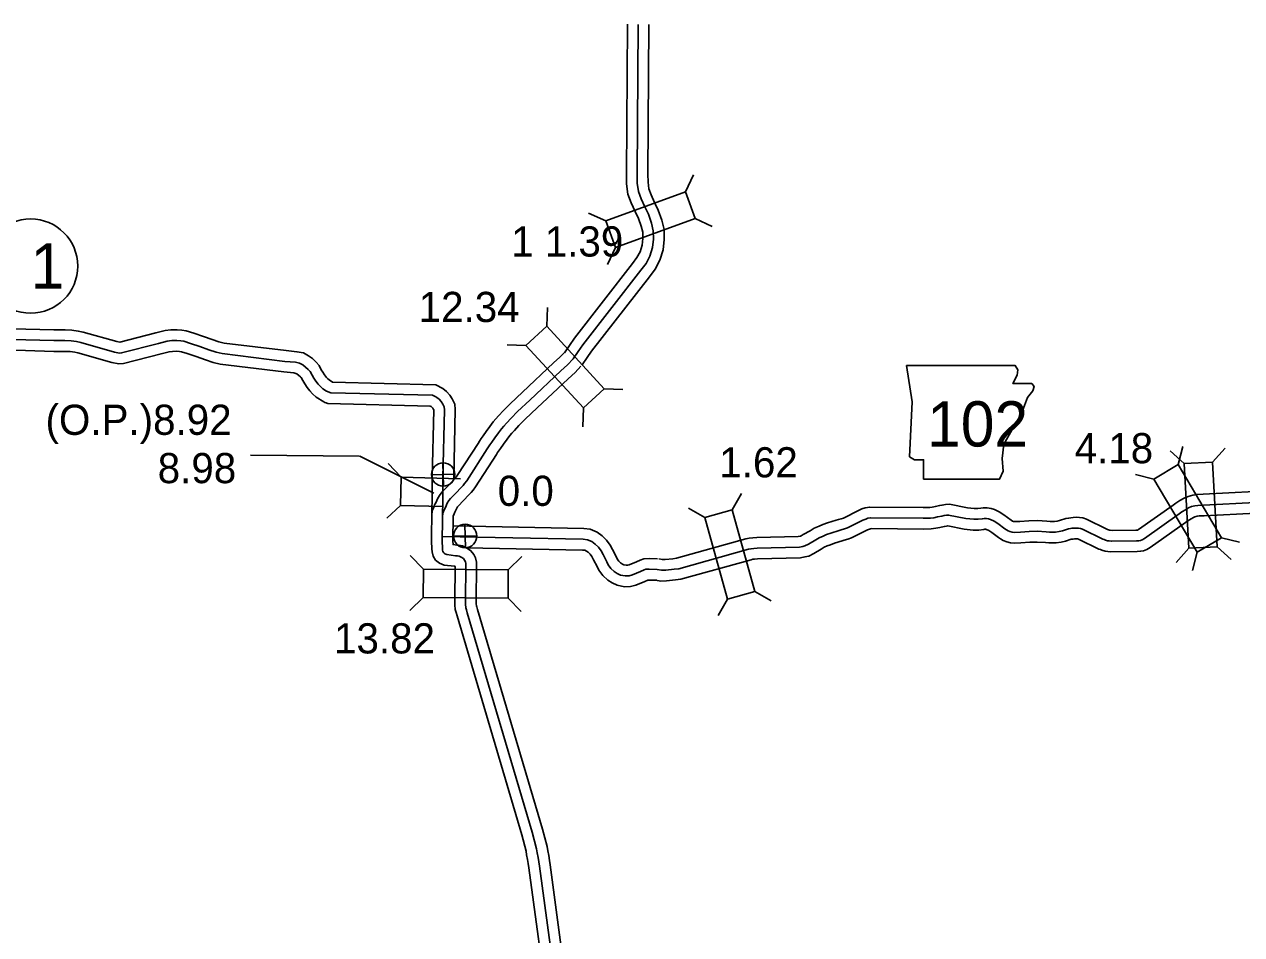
# Model space of a CAD drawing. Extents: x 31699 to 244310, y -8841 to 11474.
# Drawn here: x 129017 to 130153, y 442 to 1292 of the extents above; entities that cross this region are included whole.
import ezdxf

# ---------------------------------------------------------------- set-up
doc = ezdxf.new("R2010")
doc.units = 0
for name, color, linetype in [('B_Logo', 7, 'Continuous'), ('G-ANNO-TEXT', 7, 'Continuous'), ('Level 21', 7, 'Continuous'), ('Level 55', 7, 'Continuous'), ('R_Border Notes', 7, 'Continuous'), ('R_XS_EARTHWORK_STAGE1', 7, 'Continuous'), ('R_XS_EARTHWORK_STAGE2', 7, 'Continuous'), ('S_WALL', 7, 'Continuous'), ('S_WALL_ANNOT', 7, 'Continuous')]:
    doc.layers.add(name, color=color, linetype=linetype)

msp = doc.modelspace()

# ---------------------------------------------------------------- linework, layer by layer
at = {"layer": 'B_Logo'}
for points in [[(129529.5, 979.9), (129534.2, 986.8), (129538.5, 993), (129592.6, 1062.6), (129597.4, 1068.9), (129601.1, 1075.8), (129603.5, 1083.7), (129604.5, 1091.5), (129604.2, 1099.3), (129602.6, 1106.6), (129599.6, 1114.7), (129596.3, 1121.6), (129592.9, 1129.2), (129590.3, 1136), (129589.3, 1143.9), (129589.1, 1152.2), (129590, 1292)], [(129018.4, 997.5), (128977, 998.3)], [(129299.3, 949.8), (129295.6, 952), (129293.1, 954.2), (129291.4, 956.2), (129289.3, 958.9), (129287.3, 961.9), (129285.7, 964.7), (129283.8, 967.9), (129282.2, 969.9), (129279.7, 972.2), (129277, 974.1), (129274.1, 975.8), (129270.1, 976.6), (129260.3, 977.5), (129201.8, 984.7), (129196.1, 986.2), (129189.3, 988.3), (129180.9, 991.3), (129172.3, 994.2), (129165.9, 996.2), (129163.1, 996.6), (129159.4, 996.9), (129154.7, 996.8), (129150.5, 996.3), (129142.3, 994.3), (129107.9, 985.4), (129106, 985.2), (129101.2, 986.2), (129069.7, 995.1), (129065.9, 996), (129060.7, 996.6), (129054.8, 996.8), (129044.7, 996.8), (129018.4, 997.5)], [(129407.7, 835.1), (129407.7, 835.8), (129408.4, 837.3), (129409.2, 839.4), (129410.1, 841.2), (129411.9, 845.1), (129413.4, 847.5), (129415, 849.5), (129419.6, 854.2), (129425.2, 860.2), (129426.7, 861.7), (129428.1, 863.4), (129430.1, 866.1), (129449.2, 895.7), (129450.4, 897.8), (129451.6, 899.6), (129453.5, 902.1), (129456.3, 906), (129459.6, 910.7), (129462.5, 914.5), (129464.7, 917), (129467.1, 919.8), (129471.6, 924.6), (129477.6, 930.7), (129488.9, 941.4), (129518, 968.6), (129524.2, 974.3), (129529.5, 979.9)], [(129299.3, 949.8), (129303.2, 948.2)], [(129303.2, 948.2), (129398.1, 945.8)], [(129401.1, 944.3), (129398.1, 945.8)], [(129407.4, 833.1), (129407.8, 848), (129407.9, 868.7), (129409.2, 932.4), (129409.1, 935), (129407.9, 937.6), (129406.3, 939.9), (129404.4, 942.1), (129402.3, 943.7), (129401.1, 944.3)], [(130166, 845.9), (130117.9, 843.4), (130112.6, 843.1), (130109.8, 842.7), (130106.6, 841.9), (130103.9, 840.9), (130100.9, 839), (130097.6, 836.9), (130095.2, 835.2), (130062.6, 812.2), (130060.6, 811), (130059, 810.4), (130057.5, 810.1), (130055.2, 809.9), (130031.8, 809.6), (130029.6, 810), (130028.1, 810.1), (130026.4, 810.7), (130025, 811.3), (130023.8, 811.6), (130004.8, 821), (130003.1, 821.5), (130001, 821.7), (129998.8, 821.9), (129996.7, 821.8), (129995, 821.7), (129993.6, 821.4), (129991.7, 821.1), (129986.2, 819.4), (129983, 818.6), (129979.5, 818.1), (129976.9, 818), (129974, 818.1), (129970.8, 818.3), (129962.6, 818.9), (129955.2, 818.6), (129946.9, 818.1), (129941.1, 817.9), (129939.3, 818), (129937.1, 818.6), (129935.3, 819.2), (129933.9, 820.2), (129932.4, 821.2), (129925.8, 826.1), (129922.3, 828.3), (129918.9, 829.9), (129917.1, 830.5), (129915.2, 830.8), (129913, 830.8), (129911.3, 830.5), (129907.6, 830.1), (129903.3, 830.1), (129895.9, 830.9), (129879.8, 834.1), (129878.1, 834), (129875.8, 833.6), (129873.6, 833.1), (129869.6, 832.3), (129866.1, 831.5), (129863, 831.1), (129856.2, 831), (129807.2, 831.5), (129804.5, 831), (129802.5, 830.3), (129799.9, 829.3), (129785.5, 822), (129782.7, 821.1), (129779.7, 820.2), (129777.7, 819.7), (129770, 817.3), (129766, 815.8), (129762.7, 814.5), (129759, 812.9), (129755.8, 810.9), (129749.1, 807), (129745.8, 805.2), (129743.7, 804.8), (129740.6, 804.1), (129701.2, 803.1), (129697.9, 802.9), (129695.5, 802.6), (129693.1, 802.1), (129627.9, 784), (129623.7, 783.4), (129615.9, 782.6), (129611.9, 782.5), (129607.7, 783.2)], [(129516.2, 371.2), (129497.9, 506.3), (129497.4, 510.4), (129496.7, 514.5), (129495.9, 518.9), (129495.2, 522.7), (129491.2, 538.2), (129430.6, 742.9), (129429.7, 745.7), (129429.3, 747.4), (129429, 750.9), (129428.9, 754.7), (129429.2, 786.3), (129429.2, 788.9), (129428.9, 790.4), (129428.1, 791.8), (129426.9, 793.4), (129424.9, 794.8), (129423, 795.7), (129421.2, 796), (129419.7, 796.1), (129411.5, 797.2), (129409.7, 798), (129408.6, 798.8), (129407.9, 799.9), (129407.5, 801.4), (129407.4, 803), (129407.2, 809.8), (129407.5, 829.9)], [(129407.7, 835.1), (129407.4, 833.1)], [(129407.4, 833.1), (129407.5, 829.9)], [(129607.7, 783.2), (129600.2, 783.4), (129597.2, 783.4), (129595.7, 782.8), (129592.4, 781.3), (129584.9, 778.2), (129581.6, 777.4), (129578, 777.3), (129573.6, 778.1), (129570.6, 779.6), (129567.7, 781.4), (129564.5, 784.2), (129562.1, 787.5), (129560.8, 790.5), (129557.3, 797.2), (129555.4, 800.7), (129553, 804), (129550, 807), (129546.8, 809.3), (129542.7, 811), (129538.8, 811.4), (129407.3, 814.1)]]:
    msp.add_lwpolyline(points, dxfattribs=at)
at = {"layer": 'G-ANNO-TEXT'}
msp.add_lwpolyline([(129840.7, 973.6), (129845.7, 939.8), (129843.5, 888.4), (129848, 885.6), (129856.5, 885.6), (129856.5, 867.6), (129927.5, 867.6), (129930.9, 874.9), (129929.8, 886.8), (129931.5, 900.3), (129937.7, 911), (129941.6, 918.9), (129947.2, 927.4), (129950.6, 936.4), (129953.5, 943.7), (129958.5, 949.9), (129959.7, 953.9), (129957.4, 956.7), (129939.9, 956.7), (129943.9, 964.6), (129944.4, 969.6), (129942.1, 973.5)], close=True, dxfattribs=at)
at = {"layer": 'Level 21'}
for p, q in [((129408.3, 861.1), (129407.8, 882.8)), ((129397.2, 871.7), (129418.9, 872.2)), ((129428.8, 803.6), (129428.3, 825.3)), ((129417.7, 814.2), (129439.4, 814.7))]:
    msp.add_line(p, q, dxfattribs=at)
for centre in [(129408.1, 871.9), (129428.6, 814.5)]:
    msp.add_circle(centre, 10.9, dxfattribs=at)
at = {"layer": 'Level 55'}
for points in [[(129018.6, 1007.5), (128977.6, 1008.3)], [(129304.7, 958.2), (129301.6, 960.1), (129300.3, 961.2), (129299.2, 962.5), (129297.4, 964.8), (129295.7, 967.3), (129294.3, 969.7), (129292.2, 973.5), (129289.5, 976.8), (129286, 980), (129282.5, 982.5), (129277.7, 985.3), (129271.5, 986.5), (129261.4, 987.5), (129203.6, 994.6), (129198.8, 995.8), (129192.4, 997.8), (129184.2, 1000.7), (129175.4, 1003.7), (129168.2, 1006), (129164.2, 1006.6), (129159.7, 1006.9), (129154, 1006.8), (129148.7, 1006.2), (129139.8, 1004), (129106.4, 995.3), (129103.6, 995.9), (129072.1, 1004.8), (129067.5, 1005.8), (129061.5, 1006.5), (129055.1, 1006.8), (129044.8, 1006.8), (129018.6, 1007.5)], [(129018.2, 987.5), (128976.3, 988.3)], [(129296.6, 939.7), (129289.5, 944), (129286, 947.2), (129283.6, 949.9), (129281.2, 953.1), (129278.9, 956.5), (129277, 959.7), (129275.5, 962.3), (129275, 963), (129273.4, 964.4), (129271.6, 965.7), (129270.5, 966.3), (129268.7, 966.7), (129259.2, 967.6), (129199.9, 974.9), (129193.4, 976.5), (129186.1, 978.8), (129177.5, 981.9), (129169.2, 984.7), (129163.7, 986.4), (129161.9, 986.7), (129159.1, 986.9), (129155.3, 986.8), (129152.3, 986.5), (129144.8, 984.6), (129109.7, 975.5), (129105.4, 975.1), (129098.8, 976.5), (129067.2, 985.4), (129064.2, 986.1), (129059.9, 986.6), (129054.6, 986.8), (129044.5, 986.8), (129018.1, 987.5)], [(129304.7, 958.2), (129401.3, 955.7)], [(129296.6, 939.7), (129297.6, 939.2), (129298.7, 938.7), (129299.4, 938.5), (129300.3, 938.3)], [(129300.3, 938.3), (129395.8, 935.8)]]:
    msp.add_lwpolyline(points, dxfattribs=at)
at = {"layer": 'R_Border Notes'}
msp.add_circle((129023, 1066.4), 44, dxfattribs=at)
at = {"layer": 'R_XS_EARTHWORK_STAGE1'}
for p, q in [((129634.2, 1135.6), (129641.6, 1151.6)), ((129559.8, 1108.5), (129543.8, 1115.9)), ((129643.2, 1110.8), (129659.2, 1103.4)), ((129568.8, 1083.7), (129561.4, 1067.8)), ((129504.7, 1010.2), (129505.4, 1027.8)), ((129485.3, 992.3), (129467.7, 993)), ((129558.4, 952), (129575.9, 951.3)), ((129539, 934.1), (129538.3, 916.5)), ((130094.1, 881.1), (130098.5, 898.1)), ((130099.8, 882.1), (130086.7, 893.9)), ((130126.2, 883.5), (130137.9, 896.6)), ((129368.9, 869.5), (129356.8, 882.3)), ((129368.9, 869.5), (129368.2, 843.1)), ((129424.1, 867.9), (129368.9, 869.5)), ((130071.4, 867.6), (130054.3, 872)), ((129677.8, 838.9), (129686.4, 854.3)), ((129368.2, 843.1), (129355.4, 831)), ((129368.2, 843.1), (129407.6, 842)), ((129652.3, 831.9), (129637, 840.5)), ((130134.5, 812.9), (130151.5, 808.6)), ((129389.6, 783.6), (129377.3, 796.2)), ((130104.1, 803), (130092.4, 789.9)), ((130111.8, 799.5), (130107.4, 782.4)), ((130130.5, 804.5), (130143.6, 792.7)), ((129468.8, 782.9), (129481.4, 795.3)), ((129699, 762.6), (129714.3, 754)), ((129389.4, 757.2), (129376.8, 744.9)), ((129468.6, 756.5), (129480.9, 744)), ((129673.5, 755.6), (129664.9, 740.2))]:
    msp.add_line(p, q, dxfattribs=at)
for points in [[(129634.2, 1135.6), (129559.8, 1108.5), (129568.8, 1083.7), (129643.2, 1110.8)], [(129485.3, 992.3), (129539, 934.1), (129558.4, 952), (129504.7, 1010.2)], [(130071.4, 867.6), (130111.8, 799.5), (130134.5, 812.9), (130094.1, 881.1)], [(130130.5, 804.5), (130126.2, 883.5), (130099.8, 882.1), (130104.1, 803)], [(129652.3, 831.9), (129673.5, 755.6), (129699, 762.6), (129677.8, 838.9)], [(129468.8, 782.9), (129389.6, 783.6), (129389.4, 757.2), (129468.6, 756.5)]]:
    msp.add_lwpolyline(points, close=True, dxfattribs=at)
at = {"layer": 'R_XS_EARTHWORK_STAGE2'}
for points in [[(129521.2, 985.5), (129525.9, 992.4), (129530.5, 999), (129584.7, 1068.7), (129588.9, 1074.3), (129591.8, 1079.6), (129593.7, 1085.8), (129594.5, 1092), (129594.3, 1098), (129593, 1103.8), (129590.4, 1110.8), (129587.2, 1117.4), (129583.7, 1125.4), (129580.5, 1133.5), (129579.3, 1143.2), (129579.1, 1152.2), (129580, 1292.1)], [(129537.7, 974.2), (129542.4, 981.1), (129546.6, 987.1), (129600.6, 1056.5), (129605.8, 1063.5), (129610.4, 1071.9), (129613.3, 1081.6), (129614.5, 1091.1), (129614.2, 1100.6), (129612.2, 1109.4), (129608.9, 1118.6), (129605.4, 1125.8), (129602.2, 1133), (129600.1, 1138.4), (129599.3, 1144.6), (129599.1, 1152.3), (129600, 1292)], [(129397.7, 836), (129397.9, 838.4), (129399.2, 841.1), (129400, 843.5), (129401.1, 845.5), (129403, 849.8), (129405.2, 853.3), (129407.6, 856.3), (129412.4, 861.1), (129418.1, 867.2), (129419.3, 868.5), (129420.1, 869.5), (129421.8, 871.8), (129440.6, 900.9), (129441.9, 903.1), (129443.5, 905.4), (129445.4, 908), (129448.2, 911.9), (129451.6, 916.6), (129454.7, 920.9), (129457.2, 923.7), (129459.7, 926.5), (129464.3, 931.5), (129470.6, 937.9), (129482.1, 948.7), (129511.2, 976), (129517.1, 981.5), (129522.2, 986.8)], [(129417.5, 833.1), (129418.3, 835.3), (129419.1, 836.8), (129420.8, 840.5), (129421.5, 841.7), (129422.4, 842.8), (129426.8, 847.2), (129432.4, 853.2), (129434.2, 855), (129436, 857.3), (129438.3, 860.4), (129457.7, 890.5), (129458.8, 892.4), (129459.8, 893.8), (129461.6, 896.2), (129464.5, 900.2), (129467.7, 904.8), (129470.3, 908.2), (129472.1, 910.4), (129474.5, 913), (129478.8, 917.7), (129484.6, 923.6), (129495.8, 934.2), (129524.8, 961.3), (129531.2, 967.2), (129536.7, 973)], [(129417.9, 866.7), (129417.9, 868.6), (129419.2, 932.5), (129419, 937.4), (129416.6, 942.4), (129414.3, 946), (129411.2, 949.5), (129407.7, 952.1), (129401.3, 955.7)], [(129397.6, 839.4), (129397.8, 848.2), (129397.9, 868.9), (129399.2, 932.2), (129399.2, 932.5), (129399.1, 932.7), (129398.4, 933.8), (129397.6, 934.7), (129396.8, 935.3), (129395.8, 935.8)], [(130165.4, 855.9), (130117.4, 853.4), (130111.6, 853.1), (130107.8, 852.5), (130103.5, 851.4), (130099.6, 849.9), (130095.6, 847.5), (130092, 845.2), (130089.5, 843.4), (130057.2, 820.6), (130056.3, 820.1), (130056, 820), (130054.6, 819.9), (130032.4, 819.7), (130030.7, 819.9), (130030.2, 819.9), (130030, 820), (130028.2, 820.7), (130027.5, 821), (130008.5, 830.3), (130005, 831.4), (130001.9, 831.7), (129999, 832), (129996, 831.8), (129993.9, 831.6), (129992, 831.3), (129989.3, 830.8), (129983.5, 829), (129981.1, 828.4), (129978.6, 828), (129977, 828), (129974.5, 828.1), (129971.5, 828.3), (129962.7, 828.9), (129954.8, 828.6), (129946.4, 828.1), (129941.3, 827.9), (129941, 827.9), (129940.2, 828.1), (129939.8, 828.3), (129939.5, 828.5), (129938.3, 829.3), (129931.4, 834.4), (129927, 837.2), (129922.7, 839.1), (129919.6, 840.3), (129915.9, 840.8), (129912.2, 840.8), (129909.9, 840.4), (129907, 840.1), (129903.8, 840.1), (129897.4, 840.8), (129880.6, 844.2), (129877, 844), (129873.7, 843.4), (129871.4, 842.9), (129867.5, 842.1), (129864.4, 841.4), (129862.2, 841.1), (129856.1, 841), (129806.2, 841.5), (129802, 840.7), (129799, 839.7), (129795.8, 838.4), (129781.7, 831.3), (129779.6, 830.6), (129777.1, 829.9), (129775, 829.4), (129766.8, 826.7), (129762.4, 825.1), (129758.9, 823.7), (129754.3, 821.7), (129750.7, 819.4), (129744.2, 815.8), (129742.2, 814.7), (129741.6, 814.5), (129739.5, 814.1), (129700.7, 813.1), (129697, 812.9), (129693.8, 812.5), (129690.7, 811.8), (129625.9, 793.8), (129622.4, 793.3), (129615.3, 792.6), (129612.7, 792.5), (129609.3, 793.1)], [(129506.3, 369.9), (129488, 504.9), (129487.5, 509), (129486.9, 512.7), (129486, 517), (129485.4, 520.5), (129481.6, 535.5), (129421, 740), (129420.1, 743), (129419.4, 745.8), (129419, 750.4), (129418.9, 754.7), (129419.2, 786.1), (129418.7, 786.2), (129408.9, 787.4), (129404.5, 789.3), (129401, 792.1), (129398.7, 795.8), (129397.7, 799.6), (129397.4, 802.5), (129397.2, 809.7), (129397.6, 839.4)], [(129526.1, 372.4), (129507.8, 507.6), (129507.3, 511.8), (129506.6, 516.2), (129505.7, 520.7), (129505, 524.8), (129500.8, 540.9), (129440.2, 745.8), (129439.4, 748.3), (129439.2, 749), (129439, 751.4), (129438.9, 754.6), (129439.2, 786.3), (129439.2, 790), (129438.3, 794), (129436.6, 797.1), (129434, 800.7), (129429.9, 803.5), (129426, 805.4), (129422.4, 805.9), (129420.8, 806.1), (129417.3, 806.5), (129417.2, 809.8), (129417.5, 833.1)], [(130166.6, 835.9), (130118.4, 833.4), (130113.6, 833.2), (130111.9, 832.9), (130109.7, 832.3), (130108.3, 831.8), (130106.2, 830.6), (130103.2, 828.6), (130100.9, 827), (130068.1, 803.8), (130064.9, 802), (130061.7, 800.7), (130059, 800.2), (130055.8, 799.9), (130031.1, 799.6), (130028.4, 800), (130025.9, 800.2), (130022.9, 801.3), (130021.7, 801.8), (130020.2, 802.3), (130001.1, 811.7), (130000.1, 811.8), (129998.7, 811.9), (129997.5, 811.8), (129996.2, 811.7), (129995.2, 811.6), (129994.1, 811.4), (129988.9, 809.7), (129984.9, 808.8), (129980.4, 808.1), (129976.9, 808), (129973.4, 808.1), (129970.2, 808.3), (129962.4, 808.9), (129955.7, 808.6), (129947.4, 808.1), (129941, 807.8), (129937.7, 808.1), (129934.1, 809), (129930.9, 810.2), (129928.3, 811.9), (129926.5, 813.2), (129920.2, 817.9), (129917.5, 819.5), (129915.1, 820.6), (129914.7, 820.7), (129914.5, 820.8), (129913.8, 820.8), (129912.6, 820.6), (129908.2, 820.1), (129902.7, 820.1), (129894.4, 821), (129879.1, 824.1), (129877.9, 823.8), (129875.8, 823.3), (129871.7, 822.5), (129867.8, 821.7), (129863.7, 821.1), (129856.2, 821), (129808.1, 821.5), (129807.1, 821.3), (129805.9, 820.9), (129804, 820.2), (129789.3, 812.8), (129785.7, 811.6), (129782.3, 810.6), (129780.4, 810.1), (129773.3, 807.8), (129769.5, 806.4), (129766.5, 805.2), (129763.7, 804), (129761, 802.3), (129754, 798.3), (129749.4, 795.8), (129745.8, 795), (129741.7, 794.2), (129701.6, 793.1), (129698.8, 793), (129697.2, 792.8), (129695.6, 792.4), (129630, 774.2), (129624.9, 773.5), (129616.4, 772.6), (129611.2, 772.5), (129606.2, 773.3)], [(129608, 793.2), (129600.3, 793.4), (129595.5, 793.3), (129591.9, 792.1), (129588.4, 790.4), (129581.8, 787.7), (129580.3, 787.4), (129578.8, 787.3), (129576.8, 787.7), (129575.4, 788.3), (129573.7, 789.5), (129571.9, 791), (129570.9, 792.5), (129569.8, 794.9), (129566.1, 801.9), (129563.8, 806), (129560.6, 810.5), (129556.6, 814.6), (129551.7, 818.1), (129545.2, 820.8), (129539.4, 821.4), (129417.4, 823.9)], [(129607.5, 773.2), (129600.1, 773.4), (129599.1, 773.4), (129596.4, 772.1), (129587.9, 768.6), (129582.9, 767.5), (129577.3, 767.2), (129570.5, 768.6), (129565.7, 770.8), (129561.7, 773.4), (129557, 777.5), (129553.4, 782.5), (129551.8, 786.1), (129548.5, 792.4), (129546.9, 795.3), (129545.3, 797.5), (129543.5, 799.4), (129541.9, 800.5), (129540.3, 801.2), (129538.1, 801.4), (129429.6, 803.6)]]:
    msp.add_lwpolyline(points, dxfattribs=at)
at = {"layer": 'S_WALL_ANNOT'}
for p, q in [((129330.1, 889.1), (129228.2, 889.8)), ((129399.3, 854.6), (129330.3, 889))]:
    msp.add_line(p, q, dxfattribs=at)

# ---------------------------------------------------------------- texts
at = {"layer": 'G-ANNO-TEXT'}
msp.add_text('102', height=42.24, dxfattribs=at).set_placement((129859.8, 898))
at = {"layer": 'R_Border Notes'}
msp.add_text('1', height=42.2, dxfattribs=at).set_placement((129023, 1045.3))
at = {"layer": 'S_WALL'}
for s, p in [('1 1.39', (129471.5, 1075.3)), ('12.34', (129385.2, 1014.2)), ('(O.P.)8.92', (129036.9, 908.9)), ('4.18', (129997.5, 882.4)), ('1.62', (129665.8, 869.2)), ('13.82', (129306.2, 704.9))]:
    msp.add_text(s, height=28.16, dxfattribs=at).set_placement(p)
at = {"layer": 'S_WALL_ANNOT'}
for s, p in [('8.98', (129141.6, 863.8)), ('0.0', (129459, 842.6))]:
    msp.add_text(s, height=28.16, dxfattribs=at).set_placement(p)

doc.saveas('drawing.dxf')
